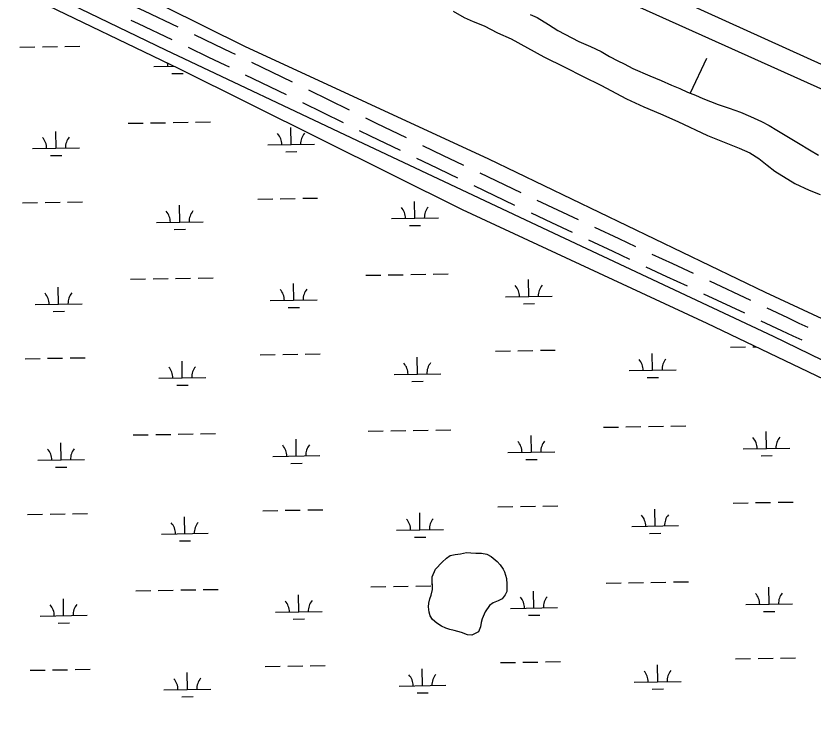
# Model space of a CAD drawing. Extents: x 3855477 to 3893699, y 299188 to 325115.
# Drawn here: x 3886606 to 3888307, y 311243 to 312751 of the extents above; entities that cross this region are included whole.
import ezdxf

# ---------------------------------------------------------------- set-up
doc = ezdxf.new("R2010")
doc.units = 0
for name, color, linetype in [('V-LEVE-TOET', 7, 'Continuous'), ('V-ROAD-CNTR', 7, 'Continuous'), ('V-TOPO-SHOR', 7, 'Continuous'), ('V-WETL-SWMP', 7, 'Continuous')]:
    doc.layers.add(name, color=color, linetype=linetype)

msp = doc.modelspace()

# ---------------------------------------------------------------- linework, layer by layer
at = {"layer": 'V-LEVE-TOET'}
for points in [[(3886113, 313169.9), (3886492.2, 312984.9), (3887093.5, 312686.5), (3887614.8, 312445.9), (3888205, 312161), (3888609.5, 311972.9)], [(3888616.3, 311874.8), (3888223.1, 312066.8), (3887730.4, 312297.4), (3887334.7, 312484.2), (3886925.9, 312678.1), (3886297.4, 312981.9), (3886043.9, 313101.3)]]:
    msp.add_lwpolyline(points, dxfattribs=at)
at = {"layer": 'V-ROAD-CNTR'}
for points in [[(3891492.5, 311164.4), (3890930.6, 311418), (3889498.9, 312065.7), (3888757.7, 312400.2), (3887937.9, 312768.5), (3886982.5, 313203.4)], [(3887347.8, 313091.5), (3888589.6, 312527.4), (3889531.5, 312101.8), (3890546, 311643), (3891383, 311265.7), (3891491.6, 311217.4)], [(3886864.2, 312769.2), (3886879.5, 312761.9), (3886951.6, 312727.6)], [(3886851.3, 312742.1), (3886866.6, 312734.8), (3886938.7, 312700.5)], [(3886986.5, 312711), (3887030.2, 312690.2)], [(3887030.2, 312690.2), (3887064.9, 312673.7), (3887074, 312669.3)], [(3886973.6, 312683.9), (3887017.3, 312663.1)], [(3887017.3, 312663.1), (3887051.9, 312646.7), (3887060.8, 312642.3)], [(3887108.7, 312652.3), (3887195.7, 312609.9)], [(3887095.6, 312625.3), (3887182.5, 312582.9)], [(3887230.5, 312592.9), (3887273.9, 312571.6)], [(3887273.9, 312571.6), (3887317.4, 312550.3)], [(3887217.3, 312565.9), (3887260.7, 312544.7)], [(3887260.7, 312544.7), (3887304.2, 312523.4)], [(3887352.1, 312533.3), (3887374.8, 312522.2), (3887439.1, 312491.1)], [(3887338.9, 312506.4), (3887361.7, 312495.2), (3887426, 312464.1)], [(3887473.9, 312474.3), (3887517.5, 312453.2)], [(3887517.5, 312453.2), (3887545, 312440), (3887561, 312432.3)], [(3887460.9, 312447.3), (3887504.4, 312426.2)], [(3887504.4, 312426.2), (3887532, 312412.9), (3887548.1, 312405.2)], [(3887595.9, 312415.6), (3887683.3, 312374)], [(3887583, 312388.6), (3887670.3, 312346.9)], [(3887718.1, 312357.4), (3887761.9, 312336.9)], [(3887705.4, 312330.2), (3887749.2, 312309.7)], [(3887761.9, 312336.9), (3887805.7, 312316.4)], [(3887749.2, 312309.7), (3887793, 312289.2)], [(3887840.8, 312300), (3887892.7, 312275.6), (3887928.4, 312258.9)], [(3887828, 312272.8), (3887880, 312248.5), (3887915.7, 312231.8)], [(3887963.4, 312242.5), (3888007.2, 312222)], [(3887950.7, 312215.4), (3887994.5, 312194.9)], [(3888007.2, 312222), (3888051.1, 312201.5)], [(3887994.5, 312194.9), (3888038.3, 312174.4)], [(3888086.1, 312185.1), (3888173.6, 312143.9)], [(3888073.3, 312157.9), (3888160.9, 312116.7)], [(3888208.7, 312127.4), (3888252.4, 312106.8)], [(3888195.9, 312100.2), (3888239.6, 312079.6)], [(3888252.4, 312106.8), (3888277.1, 312095.1), (3888296.2, 312086.1)], [(3888239.6, 312079.6), (3888264.3, 312068), (3888283.4, 312059)]]:
    msp.add_lwpolyline(points, dxfattribs=at)
msp.add_spline([(3887791.7, 314614.3), (3887921.8, 314563.7), (3888084.9, 314499.4), (3888243, 314430), (3888372, 314375.4), (3888515.2, 314312), (3888620.8, 314258.3), (3888731.2, 314200.1), (3888922.9, 314102), (3889098.7, 314013.2), (3889282.7, 313918.1), (3889470.8, 313822.4), (3889564, 313774.1), (3889655.7, 313723.5), (3889733.3, 313679.2), (3889836.5, 313617.1), (3889941.7, 313550.3), (3890039.1, 313492.6), (3890135.9, 313432.3), (3890311.7, 313324.6), (3890437.1, 313252.6), (3890605.1, 313149.6), (3890743.1, 313065.7), (3890939.3, 312947), (3891118.8, 312840.7), (3891271.6, 312746.9), (3891392.8, 312670.9), (3891468, 312625.4)], degree=3, dxfattribs=at)
at = {"layer": 'V-TOPO-SHOR'}
msp.add_line((3888080.2, 312660), (3888044.8, 312586.1), dxfattribs=at)
for points in [[(3887539.2, 312760.8), (3887562.6, 312747.3), (3887582.2, 312738.7), (3887605.7, 312729.6), (3887633.9, 312714.5), (3887663.2, 312701.7), (3887698, 312682.9), (3887732.4, 312663.4), (3887777.8, 312641.6), (3887816.5, 312621.6), (3887854, 312603.1), (3887909.2, 312573.7), (3887946, 312556.5), (3887981.6, 312542), (3888018.4, 312525.2), (3888081.8, 312495.6), (3888117.9, 312481.5), (3888149.6, 312468.7), (3888172.7, 312458.5), (3888191.8, 312446.3), (3888209.3, 312432.1), (3888225.7, 312419.2), (3888268.2, 312392.8), (3888299.1, 312379.2), (3888322.3, 312369.7)], [(3887703.2, 312753.6), (3887718.4, 312747.8), (3887742.6, 312732.7), (3887762.9, 312719.7), (3887807.5, 312696.4), (3887832.2, 312685.3), (3887854.9, 312674.7), (3887873.2, 312664.5), (3887890.4, 312655.1), (3887904.1, 312648.5), (3887922.9, 312638.7), (3887958.9, 312623.1), (3887982.8, 312612.8), (3888005.5, 312602.9), (3888022.8, 312595.9), (3888039.6, 312588), (3888044.8, 312586.1), (3888056.4, 312581.8), (3888072.1, 312574.8), (3888105, 312561.6), (3888128.6, 312553.7), (3888152.5, 312545.4), (3888174, 312535.9), (3888197.1, 312525.6), (3888213.5, 312516.6), (3888229.9, 312507.2), (3888276.4, 312479.2), (3888299.8, 312464.9), (3888319, 312453.9)], [(3887570.1, 311429.8), (3887557, 311434.3), (3887541.2, 311438.8), (3887532.3, 311441), (3887523.9, 311443.8), (3887514.5, 311448.2), (3887504.1, 311454.2), (3887495.2, 311462.3), (3887490.1, 311469.8), (3887488.1, 311477.7), (3887486.8, 311489.3), (3887487.4, 311497.2), (3887489.2, 311506.2), (3887492.5, 311514), (3887495.3, 311526.1), (3887494.9, 311533), (3887494.1, 311545.1), (3887494.2, 311553.6), (3887501.4, 311569.8), (3887515.9, 311584.8), (3887525, 311593.1), (3887532.5, 311598.8), (3887543.6, 311601.2), (3887554.7, 311602.6), (3887567.4, 311605), (3887576.9, 311604.3), (3887587.5, 311604.1), (3887599.6, 311603.9), (3887611.2, 311601.6), (3887620, 311596.7), (3887624.7, 311592.9), (3887633.1, 311586.4), (3887639.8, 311578.9), (3887645.9, 311569.8), (3887648.5, 311564), (3887653, 311549.6), (3887653.8, 311538), (3887653.5, 311522.2), (3887650.2, 311514.9), (3887643.7, 311506.6), (3887635.2, 311502), (3887624.6, 311497.9), (3887616.6, 311492.3), (3887607.4, 311478.7), (3887600.8, 311463.5), (3887599, 311455.7), (3887597.8, 311446.7), (3887593.4, 311436.2), (3887586.5, 311432.7), (3887579, 311429.1), (3887570.1, 311429.8)]]:
    msp.add_lwpolyline(points, dxfattribs=at)
at = {"layer": 'V-WETL-SWMP'}
for p, q in [((3886954.3, 312638), (3886393.6, 312908.6)), ((3886614.7, 312684.4), (3886646.7, 312684.9)), ((3886662.7, 312685.1), (3886694.7, 312685.7)), ((3886710.7, 312685.9), (3886742.7, 312686.4)), ((3886900.3, 312642.6), (3886943.4, 312643.3)), ((3887559.2, 312337), (3886954.3, 312638)), ((3886938.6, 312627.8), (3886962.6, 312628.2)), ((3886845.4, 312521.6), (3886877.4, 312522.1)), ((3886893.4, 312522.4), (3886925.4, 312522.9)), ((3886941.4, 312523.2), (3886973.4, 312523.7)), ((3886989.4, 312523.9), (3887021.4, 312524.5)), ((3886691.7, 312468.3), (3886691.1, 312504.3)), ((3887193.5, 312476.5), (3887192.9, 312512.5)), ((3886641.7, 312467.5), (3886741.7, 312469.2)), ((3887143.5, 312475.7), (3887243.5, 312477.3)), ((3886679.9, 312452.7), (3886703.9, 312453.1)), ((3887181.8, 312460.9), (3887205.8, 312461.3)), ((3886620.2, 312351.7), (3886652.2, 312352.2)), ((3886668.2, 312352.5), (3886700.2, 312353)), ((3886716.2, 312353.3), (3886748.1, 312353.8)), ((3886955.7, 312310.8), (3886955.1, 312346.7)), ((3887122, 312359.9), (3887154, 312360.4)), ((3887170, 312360.7), (3887202, 312361.2)), ((3887218, 312361.5), (3887250, 312362)), ((3887457.6, 312318.9), (3887457, 312354.9)), ((3888081, 312094.4), (3887559.2, 312337)), ((3887407.6, 312318.1), (3887507.6, 312319.7)), ((3886905.7, 312309.9), (3887005.7, 312311.6)), ((3886944, 312295.1), (3886968, 312295.5)), ((3887445.8, 312303.3), (3887469.8, 312303.7)), ((3887352.7, 312197.1), (3887384.7, 312197.7)), ((3887400.7, 312197.9), (3887432.7, 312198.4)), ((3887448.7, 312198.7), (3887480.7, 312199.2)), ((3887496.7, 312199.5), (3887528.7, 312200)), ((3886850.8, 312189), (3886882.8, 312189.5)), ((3886898.8, 312189.7), (3886930.8, 312190.3)), ((3886946.8, 312190.5), (3886978.8, 312191)), ((3886994.8, 312191.3), (3887026.8, 312191.8)), ((3887198.9, 312143.9), (3887198.4, 312179.9)), ((3887700.8, 312152.1), (3887700.2, 312188.1)), ((3886697.1, 312135.7), (3886696.5, 312171.7)), ((3887148.9, 312143.1), (3887248.9, 312144.7)), ((3887650.8, 312151.2), (3887750.8, 312152.9)), ((3886647.1, 312134.9), (3886747.1, 312136.5)), ((3887187.2, 312128.3), (3887211.2, 312128.6)), ((3887689, 312136.4), (3887713, 312136.8)), ((3886685.4, 312120.1), (3886709.4, 312120.5)), ((3888617.4, 311836.8), (3888081, 312094.4)), ((3888131.1, 312043.6), (3888163.1, 312044.1)), ((3888179.1, 312044.4), (3888185, 312044.5)), ((3887127.4, 312027.3), (3887159.4, 312027.8)), ((3887175.4, 312028.1), (3887207.4, 312028.6)), ((3887223.4, 312028.8), (3887255.4, 312029.4)), ((3887629.3, 312035.4), (3887661.3, 312036)), ((3887677.3, 312036.2), (3887709.3, 312036.7)), ((3887725.3, 312037), (3887757.2, 312037.5)), ((3887964.8, 311994.5), (3887964.2, 312030.5)), ((3886625.6, 312019.1), (3886657.6, 312019.6)), ((3886673.6, 312019.9), (3886705.6, 312020.4)), ((3886721.6, 312020.7), (3886753.6, 312021.2)), ((3886961.1, 311978.1), (3886960.6, 312014.1)), ((3887463, 311986.3), (3887462.4, 312022.3)), ((3887914.8, 311993.7), (3888014.8, 311995.3)), ((3886911.1, 311977.3), (3887011.1, 311978.9)), ((3887413, 311985.5), (3887513, 311987.1)), ((3887953.1, 311978.9), (3887977.1, 311979.2)), ((3886949.4, 311962.5), (3886973.4, 311962.9)), ((3887451.2, 311970.7), (3887475.2, 311971.1)), ((3887859.9, 311872.7), (3887891.9, 311873.2)), ((3887907.9, 311873.5), (3887939.9, 311874)), ((3887955.9, 311874.2), (3887987.9, 311874.8)), ((3888003.9, 311875), (3888035.9, 311875.5)), ((3886856.3, 311856.3), (3886888.3, 311856.8)), ((3886904.3, 311857.1), (3886936.3, 311857.6)), ((3886952.3, 311857.9), (3886984.2, 311858.4)), ((3887000.2, 311858.7), (3887032.2, 311859.2)), ((3887358.1, 311864.5), (3887390.1, 311865)), ((3887406.1, 311865.3), (3887438.1, 311865.8)), ((3887454.1, 311866.1), (3887486.1, 311866.6)), ((3887502.1, 311866.8), (3887534.1, 311867.4)), ((3887706.2, 311819.4), (3887705.6, 311855.4)), ((3888208, 311827.6), (3888207.5, 311863.6)), ((3886702.5, 311803.1), (3886701.9, 311839.1)), ((3887204.4, 311811.3), (3887203.8, 311847.2)), ((3887656.2, 311818.6), (3887756.2, 311820.2)), ((3888158.1, 311826.8), (3888258, 311828.4)), ((3886652.5, 311802.3), (3886752.5, 311803.9)), ((3887154.4, 311810.4), (3887254.4, 311812.1)), ((3887694.5, 311803.8), (3887718.5, 311804.2)), ((3888196.3, 311812), (3888220.3, 311812.4)), ((3886690.8, 311787.5), (3886714.8, 311787.8)), ((3887192.6, 311795.6), (3887216.6, 311796)), ((3887634.7, 311702.8), (3887666.7, 311703.3)), ((3887682.7, 311703.6), (3887714.7, 311704.1)), ((3887730.7, 311704.4), (3887762.7, 311704.9)), ((3888136.5, 311711), (3888168.5, 311711.5)), ((3888184.5, 311711.8), (3888216.5, 311712.3)), ((3888232.5, 311712.6), (3888264.5, 311713.1)), ((3886631, 311686.5), (3886663, 311687)), ((3886679, 311687.2), (3886711, 311687.8)), ((3886727, 311688), (3886759, 311688.5)), ((3887132.8, 311694.6), (3887164.8, 311695.2)), ((3887180.8, 311695.4), (3887212.8, 311695.9)), ((3887228.8, 311696.2), (3887260.8, 311696.7)), ((3887468.4, 311653.7), (3887467.8, 311689.7)), ((3887970.2, 311661.8), (3887969.7, 311697.8)), ((3886966.6, 311645.5), (3886966, 311681.5)), ((3887418.4, 311652.9), (3887518.4, 311654.5)), ((3887920.2, 311661), (3888020.2, 311662.7)), ((3886916.6, 311644.7), (3887016.6, 311646.3)), ((3887456.7, 311638), (3887480.7, 311638.4)), ((3887958.5, 311646.2), (3887982.5, 311646.6)), ((3886954.8, 311629.9), (3886978.8, 311630.3)), ((3887525, 311593.1), (3887532.5, 311598.8)), ((3887532.5, 311598.8), (3887543.6, 311601.2)), ((3887543.6, 311601.2), (3887554.7, 311602.6)), ((3887554.7, 311602.6), (3887567.4, 311605)), ((3887567.4, 311605), (3887576.9, 311604.3)), ((3887576.9, 311604.3), (3887599.6, 311603.9)), ((3887599.6, 311603.9), (3887611.2, 311601.6)), ((3887611.2, 311601.6), (3887620, 311596.7)), ((3887501.4, 311569.8), (3887515.9, 311584.8)), ((3887515.9, 311584.8), (3887525, 311593.1)), ((3887620, 311596.7), (3887624.7, 311592.9)), ((3887624.7, 311592.9), (3887633.1, 311586.4)), ((3887633.1, 311586.4), (3887639.8, 311578.9)), ((3887494.2, 311553.6), (3887501.4, 311569.8)), ((3887639.8, 311578.9), (3887645.9, 311569.8)), ((3887645.9, 311569.8), (3887648.5, 311564)), ((3887494.1, 311545.1), (3887494.2, 311553.6)), ((3887648.5, 311564), (3887653, 311549.6)), ((3887653, 311549.6), (3887653.8, 311538)), ((3887363.5, 311531.9), (3887395.5, 311532.4)), ((3887411.5, 311532.7), (3887443.5, 311533.2)), ((3887459.5, 311533.4), (3887491.5, 311534)), ((3887495.3, 311526.1), (3887494.1, 311545.1)), ((3887653.8, 311538), (3887653.5, 311522.2)), ((3887865.4, 311540), (3887897.4, 311540.6)), ((3887913.4, 311540.8), (3887945.4, 311541.4)), ((3887961.4, 311541.6), (3887993.4, 311542.1)), ((3888009.3, 311542.4), (3888041.3, 311542.9)), ((3888213.5, 311495), (3888212.9, 311531)), ((3886861.7, 311523.7), (3886893.7, 311524.2)), ((3886909.7, 311524.5), (3886941.7, 311525)), ((3886957.7, 311525.3), (3886989.7, 311525.8)), ((3887005.7, 311526), (3887037.7, 311526.6)), ((3887209.8, 311478.6), (3887209.2, 311514.6)), ((3887489.2, 311506.2), (3887492.5, 311514)), ((3887492.5, 311514), (3887495.3, 311526.1)), ((3887650.2, 311514.9), (3887643.7, 311506.6)), ((3887653.5, 311522.2), (3887650.2, 311514.9)), ((3887711.6, 311486.8), (3887711, 311522.8)), ((3886707.9, 311470.4), (3886707.4, 311506.4)), ((3887486.8, 311489.3), (3887487.4, 311497.2)), ((3887487.4, 311497.2), (3887489.2, 311506.2)), ((3887624.6, 311497.9), (3887616.6, 311492.3)), ((3887635.2, 311502), (3887624.6, 311497.9)), ((3887643.7, 311506.6), (3887635.2, 311502)), ((3887159.8, 311477.8), (3887259.8, 311479.4)), ((3887488.1, 311477.7), (3887486.8, 311489.3)), ((3887616.6, 311492.3), (3887607.4, 311478.7)), ((3887661.6, 311486), (3887761.6, 311487.6)), ((3888163.5, 311494.2), (3888263.5, 311495.8)), ((3888201.7, 311479.3), (3888225.7, 311479.7)), ((3886657.9, 311469.6), (3886757.9, 311471.3)), ((3887198, 311463), (3887222, 311463.4)), ((3887490.1, 311469.8), (3887488.1, 311477.7)), ((3887495.2, 311462.3), (3887490.1, 311469.8)), ((3887504.1, 311454.2), (3887495.2, 311462.3)), ((3887600.8, 311463.5), (3887599, 311455.7)), ((3887607.4, 311478.7), (3887600.8, 311463.5)), ((3887699.9, 311471.2), (3887723.9, 311471.6)), ((3886696.2, 311454.8), (3886720.2, 311455.2)), ((3887514.5, 311448.2), (3887504.1, 311454.2)), ((3887523.9, 311443.8), (3887514.5, 311448.2)), ((3887597.8, 311446.7), (3887593.4, 311436.2)), ((3887599, 311455.7), (3887597.8, 311446.7)), ((3887532.3, 311441), (3887523.9, 311443.8)), ((3887541.2, 311438.8), (3887532.3, 311441)), ((3887557, 311434.3), (3887541.2, 311438.8)), ((3887570.1, 311429.8), (3887557, 311434.3)), ((3887579, 311429.1), (3887570.1, 311429.8)), ((3887586.5, 311432.7), (3887579, 311429.1)), ((3887593.4, 311436.2), (3887586.5, 311432.7)), ((3888141.9, 311378.4), (3888173.9, 311378.9)), ((3888189.9, 311379.1), (3888221.9, 311379.7)), ((3888237.9, 311379.9), (3888269.9, 311380.4)), ((3887138.3, 311362), (3887170.3, 311362.5)), ((3887186.3, 311362.8), (3887218.3, 311363.3)), ((3887234.3, 311363.6), (3887266.2, 311364.1)), ((3887640.1, 311370.2), (3887672.1, 311370.7)), ((3887688.1, 311371), (3887720.1, 311371.5)), ((3887736.1, 311371.7), (3887768.1, 311372.3)), ((3887975.7, 311329.2), (3887975.1, 311365.2)), ((3886636.4, 311353.8), (3886668.4, 311354.4)), ((3886684.4, 311354.6), (3886716.4, 311355.1)), ((3886732.4, 311355.4), (3886764.4, 311355.9)), ((3886972, 311312.9), (3886971.4, 311348.9)), ((3887473.8, 311321), (3887473.2, 311357)), ((3887925.7, 311328.4), (3888025.7, 311330)), ((3886922, 311312), (3887022, 311313.7)), ((3887423.8, 311320.2), (3887523.8, 311321.9)), ((3887963.9, 311313.6), (3887987.9, 311314)), ((3886960.2, 311297.2), (3886984.2, 311297.6)), ((3887462.1, 311305.4), (3887486.1, 311305.8))]:
    msp.add_line(p, q, dxfattribs=at)
for centre, start, end in [((3886895.1, 312643), 0.1615, 11.3795), ((3887248.8, 312477.9), 140.1615, 181.7052), ((3886636.4, 312467.9), 0.1615, 41.7052), ((3886746.9, 312469.7), 140.1615, 181.7052), ((3887138.3, 312476.1), 0.1615, 41.7052), ((3886900.5, 312310.3), 0.1615, 41.7052), ((3887010.9, 312312.1), 140.1615, 181.7052), ((3887402.3, 312318.5), 0.1615, 41.7052), ((3887512.8, 312320.3), 140.1615, 181.7052), ((3886752.3, 312137.1), 140.1615, 181.7052), ((3887143.7, 312143.5), 0.1615, 41.7052), ((3887254.2, 312145.3), 140.1615, 181.7052), ((3887645.5, 312151.6), 0.1615, 41.7052), ((3887756, 312153.4), 140.1615, 181.7052), ((3886641.9, 312135.3), 0.1615, 41.7052), ((3887407.7, 311985.9), 0.1615, 41.7052), ((3887518.2, 311987.7), 140.1615, 181.7052), ((3887909.6, 311994.1), 0.1615, 41.7052), ((3888020.1, 311995.8), 140.1615, 181.7052), ((3886905.9, 311977.7), 0.1615, 41.7052), ((3887016.4, 311979.5), 140.1615, 181.7052), ((3887651, 311819), 0.1615, 41.7052), ((3887761.4, 311820.8), 140.1615, 181.7052), ((3888152.8, 311827.2), 0.1615, 41.7052), ((3888263.3, 311829), 140.1615, 181.7052), ((3886647.3, 311802.6), 0.1615, 41.7052), ((3886757.7, 311804.4), 140.1615, 181.7052), ((3887149.1, 311810.8), 0.1615, 41.7052), ((3887259.6, 311812.6), 140.1615, 181.7052), ((3887915, 311661.4), 0.1615, 41.7052), ((3888025.5, 311663.2), 140.1615, 181.7052), ((3886911.3, 311645.1), 0.1615, 41.7052), ((3887021.8, 311646.9), 140.1615, 181.7052), ((3887413.2, 311653.2), 0.1615, 41.7052), ((3887523.6, 311655), 140.1615, 181.7052), ((3888158.2, 311494.5), 0.1615, 41.7052), ((3888268.7, 311496.3), 140.1615, 181.7052), ((3887154.5, 311478.2), 0.1615, 41.7052), ((3887265, 311480), 140.1615, 181.7052), ((3887656.4, 311486.4), 0.1615, 41.7052), ((3887766.9, 311488.2), 140.1615, 181.7052), ((3886652.7, 311470), 0.1615, 41.7052), ((3886763.2, 311471.8), 140.1615, 181.7052), ((3887418.6, 311320.6), 0.1615, 41.7052), ((3887529, 311322.4), 140.1615, 181.7052), ((3887920.4, 311328.8), 0.1615, 41.7052), ((3888030.9, 311330.6), 140.1615, 181.7052), ((3886916.7, 311312.4), 0.1615, 41.7052), ((3887027.2, 311314.2), 140.1615, 181.7052)]:
    msp.add_arc(centre, 35.2, start, end, dxfattribs=at)

doc.saveas('drawing.dxf')
